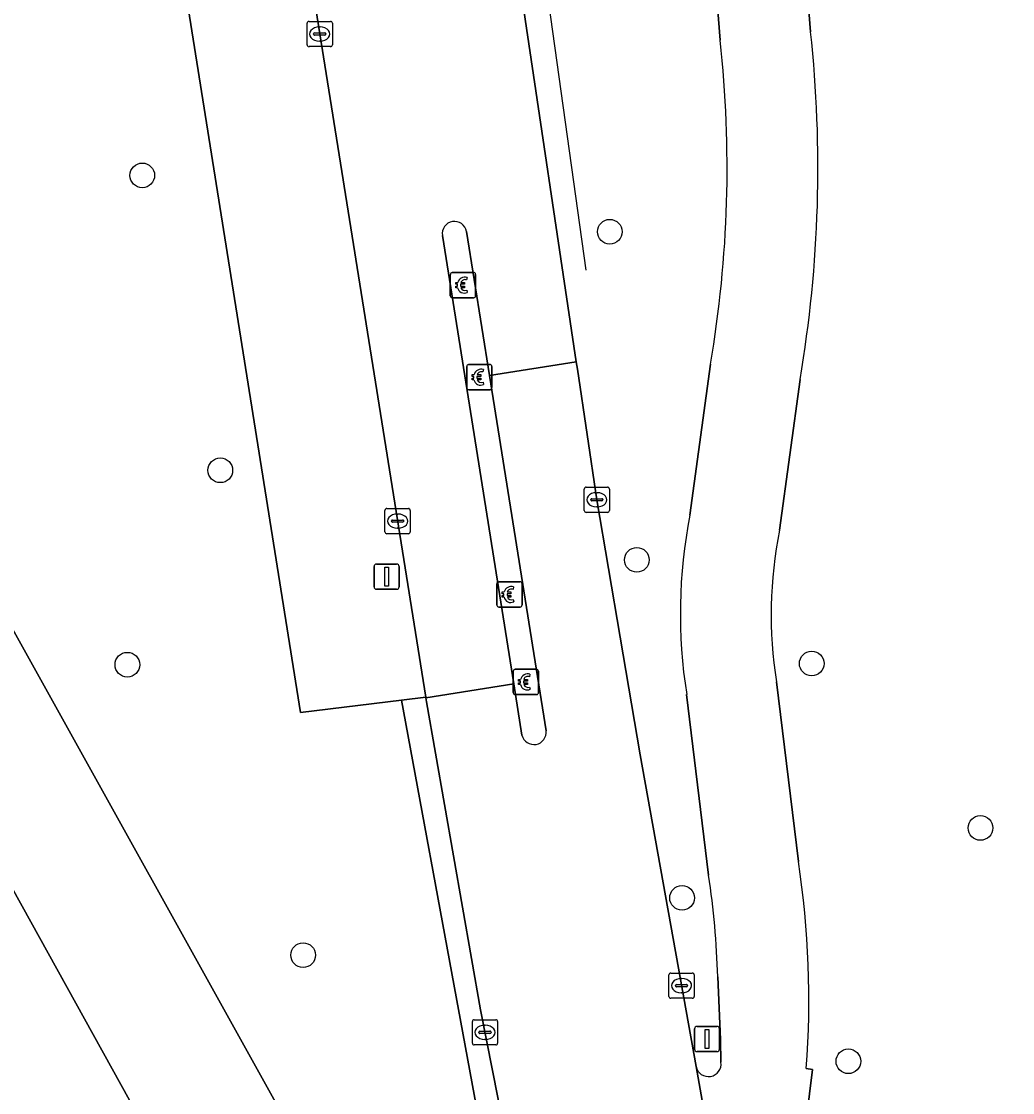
# Model space of a CAD drawing. Extents: x 156412 to 157779, y 382335 to 383768.
# Drawn here: x 157595.27 to 157634.56, y 382913.05 to 382955.51 of the extents above; entities that cross this region are included whole.
import ezdxf

# ---------------------------------------------------------------- set-up
doc = ezdxf.new("R2010")
doc.units = 0
for name, color, linetype in [('IMGEO_Berm_groen', 7, 'Continuous'), ('IMGEO_Betaalautomaat', 7, 'Continuous'), ('IMGEO_Boom', 7, 'Continuous'), ('IMGEO_Fietspad_gesloten', 7, 'Continuous'), ('IMGEO_Groenvoorziening', 7, 'Continuous'), ('IMGEO_Hek', 7, 'Continuous'), ('IMGEO_Kolk', 7, 'Continuous'), ('IMGEO_Lichtmast', 7, 'Continuous'), ('IMGEO_Parkeervlak_gesloten', 7, 'Continuous'), ('IMGEO_Rijbaan_lokaal_gesloten', 7, 'Continuous'), ('IMGEO_Verkeersbordpaal', 7, 'Continuous'), ('IMGEO_Verkeerseiland_open', 7, 'Continuous'), ('IMGEO_Voetpad_open', 7, 'Continuous')]:
    doc.layers.add(name, color=color, linetype=linetype)

msp = doc.modelspace()

# ---------------------------------------------------------------- linework, layer by layer
at = {"layer": 'IMGEO_Berm_groen'}
for points in [[(157622.967, 382954.757), (157621.73, 382970.42), (157621.64, 382972.148), (157614.024, 382971.586), (157612.998, 382971.51), (157615.057, 382956.849), (157617.265, 382942.02), (157617.31, 382941.719), (157618.08, 382936.546), (157619.005, 382931.103), (157619.798, 382926.432), (157622.013, 382914.085)], [(157621.772, 382935.939), (157622.585, 382941.921)], [(157622.512, 382921.674), (157621.641, 382928.83)], [(157623, 382914.256), (157622.978, 382915.162), (157622.872, 382917.634)]]:
    msp.add_lwpolyline(points, dxfattribs=at)
for centre, radius, start, end in [((157577.027, 382949.7), 46.217, 350.3096, 6.2812), ((157641.701, 382932.016), 20.311, 168.8638, 189.0248), ((157589.839, 382916.726), 33.046, 1.5737, 8.6106), ((157622.504, 382914.187), 0.501, 191.7217, 7.9364)]:
    msp.add_arc(centre, radius, start, end, dxfattribs=at)
at = {"layer": 'IMGEO_Betaalautomaat'}
for p, q in [((157612.272, 382944.63), (157612.272, 382945.471)), ((157612.272, 382945.471), (157612.272, 382944.63)), ((157612.347, 382945.554), (157613.188, 382945.554)), ((157613.188, 382945.554), (157612.347, 382945.554)), ((157612.934, 382945.359), (157612.917, 382945.259)), ((157613.271, 382945.48), (157613.271, 382944.639)), ((157613.271, 382944.639), (157613.271, 382945.48)), ((157612.555, 382945.018), (157612.555, 382945.086)), ((157612.676, 382945.086), (157612.676, 382945.018)), ((157613.197, 382944.555), (157612.356, 382944.555)), ((157612.356, 382944.555), (157613.197, 382944.555)), ((157612.921, 382944.853), (157612.943, 382944.766)), ((157612.997, 382941.906), (157613.838, 382941.906)), ((157613.838, 382941.906), (157612.997, 382941.906)), ((157612.922, 382940.982), (157612.922, 382941.823)), ((157612.922, 382941.823), (157612.922, 382940.982)), ((157613.584, 382941.711), (157613.567, 382941.611)), ((157613.921, 382941.832), (157613.921, 382940.991)), ((157613.921, 382940.991), (157613.921, 382941.832)), ((157613.205, 382941.37), (157613.205, 382941.438)), ((157613.326, 382941.438), (157613.326, 382941.37)), ((157613.571, 382941.205), (157613.593, 382941.118)), ((157613.847, 382940.907), (157613.006, 382940.907)), ((157613.006, 382940.907), (157613.847, 382940.907)), ((157614.115, 382932.368), (157614.115, 382933.209)), ((157614.115, 382933.209), (157614.115, 382932.368)), ((157614.19, 382933.292), (157615.031, 382933.292)), ((157615.031, 382933.292), (157614.19, 382933.292)), ((157614.777, 382933.097), (157614.76, 382932.997)), ((157615.114, 382933.218), (157615.114, 382932.377)), ((157615.114, 382932.377), (157615.114, 382933.218)), ((157614.398, 382932.756), (157614.398, 382932.824)), ((157614.519, 382932.824), (157614.519, 382932.756)), ((157614.764, 382932.591), (157614.786, 382932.504)), ((157615.04, 382932.293), (157614.199, 382932.293)), ((157614.199, 382932.293), (157615.04, 382932.293)), ((157614.767, 382928.903), (157614.767, 382929.744)), ((157614.767, 382929.744), (157614.767, 382928.903)), ((157614.842, 382929.827), (157615.683, 382929.827)), ((157615.683, 382929.827), (157614.842, 382929.827)), ((157615.429, 382929.632), (157615.412, 382929.532)), ((157615.766, 382929.753), (157615.766, 382928.912)), ((157615.766, 382928.912), (157615.766, 382929.753)), ((157615.05, 382929.291), (157615.05, 382929.359)), ((157615.171, 382929.359), (157615.171, 382929.291)), ((157615.692, 382928.828), (157614.851, 382928.828)), ((157614.851, 382928.828), (157615.692, 382928.828)), ((157615.416, 382929.126), (157615.438, 382929.039))]:
    msp.add_line(p, q, dxfattribs=at)
for points in [[(157612.555, 382945.086), (157612.486, 382945.086), (157612.486, 382945.155), (157612.565, 382945.155)], [(157612.56, 382944.949), (157612.486, 382944.949), (157612.486, 382945.018), (157612.555, 382945.018)], [(157612.687, 382945.155), (157612.834, 382945.155), (157612.834, 382945.086), (157612.676, 382945.086)], [(157612.676, 382945.018), (157612.834, 382945.018), (157612.834, 382944.949), (157612.69, 382944.949)], [(157613.205, 382941.438), (157613.136, 382941.438), (157613.136, 382941.507), (157613.215, 382941.507)], [(157613.337, 382941.507), (157613.484, 382941.507), (157613.484, 382941.438), (157613.326, 382941.438)], [(157613.21, 382941.301), (157613.136, 382941.301), (157613.136, 382941.37), (157613.205, 382941.37)], [(157613.326, 382941.37), (157613.484, 382941.37), (157613.484, 382941.301), (157613.34, 382941.301)], [(157614.398, 382932.824), (157614.329, 382932.824), (157614.329, 382932.893), (157614.408, 382932.893)], [(157614.403, 382932.687), (157614.329, 382932.687), (157614.329, 382932.756), (157614.398, 382932.756)], [(157614.53, 382932.893), (157614.677, 382932.893), (157614.677, 382932.824), (157614.519, 382932.824)], [(157614.519, 382932.756), (157614.677, 382932.756), (157614.677, 382932.687), (157614.533, 382932.687)], [(157615.05, 382929.359), (157614.981, 382929.359), (157614.981, 382929.428), (157615.06, 382929.428)], [(157615.055, 382929.222), (157614.981, 382929.222), (157614.981, 382929.291), (157615.05, 382929.291)], [(157615.182, 382929.428), (157615.329, 382929.428), (157615.329, 382929.359), (157615.171, 382929.359)], [(157615.171, 382929.291), (157615.329, 382929.291), (157615.329, 382929.222), (157615.185, 382929.222)]]:
    msp.add_lwpolyline(points, dxfattribs=at)
for centre, radius, start, end in [((157612.35, 382945.477), 0.0779, 92.4484, 184.2845), ((157612.35, 382945.477), 0.0779, 92.4484, 184.2845), ((157612.848, 382945.079), 0.293, 73.014, 165.0139), ((157613.194, 382945.477), 0.0779, 2.4484, 94.2845), ((157613.194, 382945.477), 0.0779, 2.4484, 94.2845), ((157612.821, 382945.004), 0.267, 191.8096, 297.0389), ((157612.854, 382945.092), 0.179, 69.3236, 159.5683), ((157612.854, 382945.019), 0.179, 202.7625, 291.8693), ((157612.35, 382944.633), 0.0779, 182.4484, 274.2845), ((157612.35, 382944.633), 0.0779, 182.4484, 274.2845), ((157613.194, 382944.633), 0.0779, 272.4484, 4.2845), ((157613.194, 382944.633), 0.0779, 272.4484, 4.2845), ((157613, 382941.829), 0.0779, 92.4484, 184.2845), ((157613, 382941.829), 0.0779, 92.4484, 184.2845), ((157613.844, 382941.829), 0.0779, 2.4484, 94.2845), ((157613.844, 382941.829), 0.0779, 2.4484, 94.2845), ((157613.498, 382941.431), 0.293, 73.014, 165.0139), ((157613.504, 382941.444), 0.179, 69.3236, 159.5683), ((157613.471, 382941.356), 0.267, 191.8096, 297.0389), ((157613.504, 382941.371), 0.179, 202.7625, 291.8693), ((157613, 382940.985), 0.0779, 182.4484, 274.2845), ((157613, 382940.985), 0.0779, 182.4484, 274.2845), ((157613.844, 382940.985), 0.0779, 272.4484, 4.2845), ((157613.844, 382940.985), 0.0779, 272.4484, 4.2845), ((157614.193, 382933.215), 0.0779, 92.4484, 184.2845), ((157614.193, 382933.215), 0.0779, 92.4484, 184.2845), ((157614.691, 382932.817), 0.293, 73.014, 165.0139), ((157614.697, 382932.83), 0.179, 69.3236, 159.5683), ((157615.037, 382933.215), 0.0779, 2.4484, 94.2845), ((157615.037, 382933.215), 0.0779, 2.4484, 94.2845), ((157614.664, 382932.742), 0.267, 191.8096, 297.0389), ((157614.697, 382932.757), 0.179, 202.7625, 291.8693), ((157614.193, 382932.371), 0.0779, 182.4484, 274.2845), ((157614.193, 382932.371), 0.0779, 182.4484, 274.2845), ((157615.037, 382932.371), 0.0779, 272.4484, 4.2845), ((157615.037, 382932.371), 0.0779, 272.4484, 4.2845), ((157614.845, 382929.75), 0.0779, 92.4484, 184.2845), ((157614.845, 382929.75), 0.0779, 92.4484, 184.2845), ((157615.343, 382929.352), 0.293, 73.014, 165.0139), ((157615.689, 382929.75), 0.0779, 2.4484, 94.2845), ((157615.689, 382929.75), 0.0779, 2.4484, 94.2845), ((157615.316, 382929.277), 0.267, 191.8096, 297.0389), ((157615.349, 382929.365), 0.179, 69.3236, 159.5683), ((157615.349, 382929.292), 0.179, 202.7625, 291.8693), ((157614.845, 382928.906), 0.0779, 182.4484, 274.2845), ((157614.845, 382928.906), 0.0779, 182.4484, 274.2845), ((157615.689, 382928.906), 0.0779, 272.4484, 4.2845), ((157615.689, 382928.906), 0.0779, 272.4484, 4.2845)]:
    msp.add_arc(centre, radius, start, end, dxfattribs=at)
at = {"layer": 'IMGEO_Boom'}
for centre in [(157600.06, 382949.403), (157618.593, 382947.17), (157603.154, 382937.714), (157619.666, 382934.164), (157599.469, 382930.011), (157626.599, 382930.057), (157633.288, 382923.54), (157621.459, 382920.768), (157606.436, 382918.5), (157628.052, 382914.293)]:
    msp.add_circle(centre, 0.489, dxfattribs=at)
at = {"layer": 'IMGEO_Fietspad_gesloten'}
for points in [[(157626.552, 382955.095), (157625.323, 382970.656), (157623.817, 382999.451), (157623.62, 383003.898), (157623.565, 383005.118), (157623.244, 383012.358), (157619.659, 383010.802), (157620.172, 383000.958), (157620.514, 382993.687), (157620.657, 382990.945), (157621.64, 382972.148), (157621.73, 382970.42), (157622.967, 382954.757)], [(157622.585, 382941.921), (157621.772, 382935.939)], [(157625.324, 382935.344), (157626.134, 382941.315)], [(157626.071, 382922.214), (157625.206, 382929.333)], [(157621.641, 382928.83), (157622.512, 382921.674)], [(157622.872, 382917.634), (157622.978, 382915.162), (157623, 382914.256)], [(157622.013, 382914.085), (157627.639, 382882.304), (157628.997, 382882.548), (157629.584, 382882.653), (157627.039, 382896.533)], [(157626.261, 382910.972), (157626.628, 382913.969), (157626.383, 382914.007)]]:
    msp.add_lwpolyline(points, dxfattribs=at)
for centre, radius, start, end in [((157577.031, 382949.701), 49.814, 350.3086, 6.2165), ((157577.027, 382949.7), 46.217, 350.3096, 6.2812), ((157641.701, 382932.016), 20.311, 168.8638, 189.0248), ((157641.734, 382932.015), 16.744, 168.5328, 189.218), ((157589.893, 382916.729), 36.591, 355.7335, 8.6208), ((157589.839, 382916.726), 33.046, 1.5737, 8.6106), ((157622.504, 382914.187), 0.501, 191.7217, 7.9364)]:
    msp.add_arc(centre, radius, start, end, dxfattribs=at)
at = {"layer": 'IMGEO_Groenvoorziening'}
for points in [[(157623.817, 382999.451), (157625.323, 382970.656), (157626.552, 382955.095)], [(157568.245, 382859.372), (157618.384, 382886.317), (157614.85, 382904.08), (157610.333, 382928.61), (157606.332, 382928.112), (157601.062, 382961.197), (157600.66, 382962.615), (157599.881, 382964.09), (157597.912, 382966.404), (157597.092, 382967.123), (157596.338, 382967.643), (157595.504, 382968.091), (157594.031, 382968.609)], [(157594.031, 382968.609), (157595.504, 382968.091), (157596.338, 382967.643), (157597.092, 382967.123), (157597.912, 382966.404), (157599.881, 382964.09), (157600.66, 382962.615), (157601.062, 382961.197), (157606.332, 382928.112), (157610.333, 382928.61), (157611.296, 382928.73), (157606.115, 382961.14)], [(157582.905, 382953.019), (157610.812, 382902.831), (157606.407, 382900.363), (157607.147, 382899.05), (157611.59, 382891.297), (157608.543, 382889.583), (157604.136, 382897.408), (157595.378, 382892.532), (157599.778, 382884.695), (157582.316, 382874.986)], [(157626.134, 382941.315), (157625.324, 382935.344)], [(157625.206, 382929.333), (157626.071, 382922.214)], [(157626.383, 382914.007), (157626.628, 382913.969), (157626.261, 382910.972)]]:
    msp.add_lwpolyline(points, dxfattribs=at)
for centre, radius, start, end in [((157577.031, 382949.701), 49.814, 350.3086, 6.2165), ((157641.734, 382932.015), 16.744, 168.5328, 189.218), ((157589.893, 382916.729), 36.591, 355.7335, 8.6208)]:
    msp.add_arc(centre, radius, start, end, dxfattribs=at)
at = {"layer": 'IMGEO_Hek'}
for points in [[(157614.024, 382971.586), (157617.65, 382945.648)], [(157610.333, 382928.61), (157614.85, 382904.08), (157618.384, 382886.317)]]:
    msp.add_lwpolyline(points, dxfattribs=at)
at = {"layer": 'IMGEO_Kolk'}
for p, q in [((157606.67, 382955.505), (157607.522, 382955.505)), ((157606.595, 382954.579), (157606.595, 382955.431)), ((157606.897, 382955.048), (157607.295, 382955.048)), ((157607.083, 382955.285), (157607.108, 382955.285)), ((157607.596, 382955.431), (157607.596, 382954.579)), ((157606.854, 382954.999), (157606.854, 382955.011)), ((157607.292, 382954.962), (157606.894, 382954.962)), ((157607.106, 382954.725), (157607.081, 382954.725)), ((157607.338, 382955.011), (157607.338, 382954.999)), ((157607.522, 382954.505), (157606.67, 382954.505)), ((157617.579, 382936.12), (157617.579, 382936.972)), ((157617.654, 382937.046), (157618.506, 382937.046)), ((157618.067, 382936.826), (157618.092, 382936.826)), ((157618.58, 382936.972), (157618.58, 382936.12)), ((157617.838, 382936.54), (157617.838, 382936.552)), ((157618.276, 382936.503), (157617.878, 382936.503)), ((157617.881, 382936.589), (157618.279, 382936.589)), ((157618.322, 382936.552), (157618.322, 382936.54)), ((157609.681, 382935.275), (157609.681, 382936.127)), ((157609.756, 382936.201), (157610.608, 382936.201)), ((157610.169, 382935.981), (157610.194, 382935.981)), ((157610.682, 382936.127), (157610.682, 382935.275)), ((157618.506, 382936.046), (157617.654, 382936.046)), ((157618.09, 382936.266), (157618.065, 382936.266)), ((157609.94, 382935.695), (157609.94, 382935.707)), ((157610.378, 382935.658), (157609.98, 382935.658)), ((157609.983, 382935.744), (157610.381, 382935.744)), ((157610.424, 382935.707), (157610.424, 382935.695)), ((157610.608, 382935.201), (157609.756, 382935.201)), ((157610.192, 382935.421), (157610.167, 382935.421)), ((157620.937, 382916.864), (157620.937, 382917.716)), ((157621.012, 382917.79), (157621.864, 382917.79)), ((157621.938, 382917.716), (157621.938, 382916.864)), ((157621.196, 382917.284), (157621.196, 382917.296)), ((157621.239, 382917.333), (157621.637, 382917.333)), ((157621.425, 382917.57), (157621.45, 382917.57)), ((157621.68, 382917.296), (157621.68, 382917.284)), ((157621.634, 382917.247), (157621.236, 382917.247)), ((157621.448, 382917.01), (157621.423, 382917.01)), ((157621.864, 382916.79), (157621.012, 382916.79)), ((157613.145, 382915.015), (157613.145, 382915.867)), ((157613.22, 382915.941), (157614.072, 382915.941)), ((157613.633, 382915.721), (157613.658, 382915.721)), ((157614.146, 382915.867), (157614.146, 382915.015)), ((157613.404, 382915.435), (157613.404, 382915.447)), ((157613.842, 382915.398), (157613.444, 382915.398)), ((157613.447, 382915.484), (157613.845, 382915.484)), ((157613.656, 382915.161), (157613.631, 382915.161)), ((157613.888, 382915.447), (157613.888, 382915.435)), ((157614.072, 382914.941), (157613.22, 382914.941))]:
    msp.add_line(p, q, dxfattribs=at)
for points in [[(157606.67, 382955.505), (157607.522, 382955.505)], [(157606.595, 382954.579), (157606.595, 382955.431)], [(157607.596, 382955.431), (157607.596, 382954.579)], [(157607.522, 382954.505), (157606.67, 382954.505)], [(157617.579, 382936.12), (157617.579, 382936.972)], [(157617.654, 382937.046), (157618.506, 382937.046)], [(157618.58, 382936.972), (157618.58, 382936.12)], [(157609.681, 382935.275), (157609.681, 382936.127)], [(157609.756, 382936.201), (157610.608, 382936.201)], [(157610.682, 382936.127), (157610.682, 382935.275)], [(157618.506, 382936.046), (157617.654, 382936.046)], [(157610.608, 382935.201), (157609.756, 382935.201)], [(157620.937, 382916.864), (157620.937, 382917.716)], [(157621.012, 382917.79), (157621.864, 382917.79)], [(157621.938, 382917.716), (157621.938, 382916.864)], [(157621.864, 382916.79), (157621.012, 382916.79)], [(157613.145, 382915.015), (157613.145, 382915.867)], [(157613.22, 382915.941), (157614.072, 382915.941)], [(157614.146, 382915.867), (157614.146, 382915.015)], [(157614.072, 382914.941), (157613.22, 382914.941)]]:
    msp.add_lwpolyline(points, dxfattribs=at)
for centre, radius, start, end in [((157606.672, 382955.429), 0.0765, 91.552, 178.448), ((157606.672, 382955.429), 0.0765, 91.552, 178.448), ((157607.52, 382955.429), 0.0765, 1.552, 88.448), ((157607.52, 382955.429), 0.0765, 1.552, 88.448), ((157606.894, 382955.008), 0.0403, 85.8775, 175.7526), ((157607.299, 382955.01), 0.0386, 1.7309, 96.639), ((157606.891, 382954.998), 0.0366, 178.938, 274.7102), ((157607.295, 382955.005), 0.043, 264.8664, 352.4533), ((157606.672, 382954.581), 0.0765, 181.552, 268.448), ((157606.672, 382954.581), 0.0765, 181.552, 268.448), ((157607.52, 382954.581), 0.0765, 271.552, 358.448), ((157607.52, 382954.581), 0.0765, 271.552, 358.448), ((157617.656, 382936.97), 0.0765, 91.552, 178.448), ((157617.656, 382936.97), 0.0765, 91.552, 178.448), ((157618.504, 382936.97), 0.0765, 1.552, 88.448), ((157618.504, 382936.97), 0.0765, 1.552, 88.448), ((157617.878, 382936.549), 0.0403, 85.8775, 175.7526), ((157617.875, 382936.539), 0.0366, 178.938, 274.7102), ((157618.279, 382936.546), 0.043, 264.8664, 352.4533), ((157618.283, 382936.551), 0.0386, 1.7309, 96.639), ((157609.758, 382936.125), 0.0765, 91.552, 178.448), ((157609.758, 382936.125), 0.0765, 91.552, 178.448), ((157610.606, 382936.125), 0.0765, 1.552, 88.448), ((157610.606, 382936.125), 0.0765, 1.552, 88.448), ((157617.656, 382936.122), 0.0765, 181.552, 268.448), ((157617.656, 382936.122), 0.0765, 181.552, 268.448), ((157618.504, 382936.122), 0.0765, 271.552, 358.448), ((157618.504, 382936.122), 0.0765, 271.552, 358.448), ((157609.98, 382935.704), 0.0403, 85.8775, 175.7526), ((157609.977, 382935.694), 0.0366, 178.938, 274.7102), ((157610.381, 382935.701), 0.043, 264.8664, 352.4533), ((157610.385, 382935.706), 0.0386, 1.7309, 96.639), ((157609.758, 382935.277), 0.0765, 181.552, 268.448), ((157609.758, 382935.277), 0.0765, 181.552, 268.448), ((157610.606, 382935.277), 0.0765, 271.552, 358.448), ((157610.606, 382935.277), 0.0765, 271.552, 358.448), ((157621.014, 382917.714), 0.0765, 91.552, 178.448), ((157621.014, 382917.714), 0.0765, 91.552, 178.448), ((157621.862, 382917.714), 0.0765, 1.552, 88.448), ((157621.862, 382917.714), 0.0765, 1.552, 88.448), ((157621.236, 382917.293), 0.0403, 85.8775, 175.7526), ((157621.233, 382917.283), 0.0366, 178.938, 274.7102), ((157621.637, 382917.29), 0.043, 264.8664, 352.4533), ((157621.641, 382917.295), 0.0386, 1.7309, 96.639), ((157621.014, 382916.866), 0.0765, 181.552, 268.448), ((157621.014, 382916.866), 0.0765, 181.552, 268.448), ((157621.862, 382916.866), 0.0765, 271.552, 358.448), ((157621.862, 382916.866), 0.0765, 271.552, 358.448), ((157613.222, 382915.865), 0.0765, 91.552, 178.448), ((157613.222, 382915.865), 0.0765, 91.552, 178.448), ((157614.07, 382915.865), 0.0765, 1.552, 88.448), ((157614.07, 382915.865), 0.0765, 1.552, 88.448), ((157613.444, 382915.444), 0.0403, 85.8775, 175.7526), ((157613.441, 382915.434), 0.0366, 178.938, 274.7102), ((157613.845, 382915.441), 0.043, 264.8664, 352.4533), ((157613.849, 382915.446), 0.0386, 1.7309, 96.639), ((157613.222, 382915.017), 0.0765, 181.552, 268.448), ((157613.222, 382915.017), 0.0765, 181.552, 268.448), ((157614.07, 382915.017), 0.0765, 271.552, 358.448), ((157614.07, 382915.017), 0.0765, 271.552, 358.448)]:
    msp.add_arc(centre, radius, start, end, dxfattribs=at)
for centre, major_axis, ratio, start_param, end_param in [((157607.082, 382955.005), (-0.387, 0.002), 0.722429, 4.712389, 7.853982), ((157607.107, 382955.005), (-0.39, 0.002), 0.717154, 1.570796, 4.712389), ((157618.066, 382936.546), (-0.387, 0.002), 0.722429, 4.712389, 7.853982), ((157618.091, 382936.546), (-0.39, 0.002), 0.717154, 1.570796, 4.712389), ((157610.168, 382935.701), (-0.387, 0.002), 0.722429, 4.712389, 7.853982), ((157610.193, 382935.701), (-0.39, 0.002), 0.717154, 1.570796, 4.712389), ((157621.424, 382917.29), (-0.387, 0.002), 0.722429, 4.712389, 7.853982), ((157621.449, 382917.29), (-0.39, 0.002), 0.717154, 1.570796, 4.712389), ((157613.632, 382915.441), (-0.387, 0.002), 0.722429, 4.712389, 7.853982), ((157613.657, 382915.441), (-0.39, 0.002), 0.717154, 1.570796, 4.712389)]:
    msp.add_ellipse(centre, major_axis=major_axis, ratio=ratio, start_param=start_param, end_param=end_param, dxfattribs=at)
at = {"layer": 'IMGEO_Lichtmast'}
for p, q in [((157609.251, 382933.098), (157609.251, 382933.898)), ((157609.251, 382933.898), (157609.251, 382933.098)), ((157609.351, 382933.998), (157610.141, 382933.998)), ((157610.141, 382933.998), (157609.351, 382933.998)), ((157610.241, 382933.898), (157610.241, 382933.098)), ((157610.241, 382933.098), (157610.241, 382933.898)), ((157610.141, 382932.998), (157609.351, 382932.998)), ((157609.351, 382932.998), (157610.141, 382932.998))]:
    msp.add_line(p, q, dxfattribs=at)
msp.add_lwpolyline([(157609.671, 382933.873), (157609.821, 382933.873), (157609.821, 382933.123), (157609.671, 382933.123), (157609.671, 382933.873)], dxfattribs=at)
for centre, start, end in [((157609.351, 382933.898), 90, 180), ((157609.351, 382933.898), 90, 180), ((157610.141, 382933.898), 0, 90), ((157610.141, 382933.898), 360, 90), ((157609.351, 382933.098), 180, 270), ((157609.351, 382933.098), 180, 270), ((157610.141, 382933.098), 270, 0), ((157610.141, 382933.098), 270, 0)]:
    msp.add_arc(centre, 0.1, start, end, dxfattribs=at)
at = {"layer": 'IMGEO_Parkeervlak_gesloten'}
msp.add_lwpolyline([(157582.905, 382953.019), (157579.004, 382950.828), (157578.494, 382950.524), (157581.244, 382945.658), (157587.331, 382934.82), (157606.407, 382900.363), (157610.812, 382902.831)], close=True, dxfattribs=at)
at = {"layer": 'IMGEO_Rijbaan_lokaal_gesloten'}
for points in [[(157612.912, 382947.179), (157613.822, 382941.471), (157617.265, 382942.02), (157615.057, 382956.849), (157612.998, 382971.51), (157612.926, 382972.023), (157611.861, 382980.228)], [(157606.115, 382961.14), (157611.296, 382928.73), (157611.302, 382928.695), (157614.788, 382929.252), (157611.957, 382947.017)], [(157628.242, 382879.01), (157628.014, 382880.348), (157627.639, 382882.304), (157622.013, 382914.085), (157619.798, 382926.432), (157619.005, 382931.103), (157618.08, 382936.546), (157617.31, 382941.719), (157617.265, 382942.02), (157613.822, 382941.471), (157616.065, 382927.391)], [(157465.195, 382905.512), (157500.551, 382842.065), (157501.516, 382840.284), (157548.198, 382866.27), (157549.242, 382866.851), (157574.322, 382880.811), (157577.95, 382882.831), (157595.378, 382892.532), (157604.136, 382897.408), (157607.147, 382899.05), (157606.407, 382900.363), (157587.331, 382934.82)], [(157615.112, 382927.218), (157614.788, 382929.252), (157611.302, 382928.695), (157611.326, 382928.545), (157613.47, 382916.334), (157620.027, 382883.195), (157620.461, 382880.952), (157621.8, 382881.137), (157622.451, 382877.451), (157645.473, 382750), (157646.168, 382746.159), (157650.268, 382723.49)]]:
    msp.add_lwpolyline(points, dxfattribs=at)
for centre, radius, start, end in [((157612.435, 382947.095), 0.484, 10.0473, 189.208), ((157615.584, 382927.329), 0.485, 193.2408, 7.3372)]:
    msp.add_arc(centre, radius, start, end, dxfattribs=at)
at = {"layer": 'IMGEO_Verkeersbordpaal'}
for p, q in [((157621.953, 382914.776), (157621.953, 382915.576)), ((157621.953, 382915.576), (157621.953, 382914.776)), ((157622.053, 382915.676), (157622.843, 382915.676)), ((157622.843, 382915.676), (157622.053, 382915.676)), ((157622.943, 382915.576), (157622.943, 382914.776)), ((157622.943, 382914.776), (157622.943, 382915.576)), ((157622.843, 382914.676), (157622.053, 382914.676)), ((157622.053, 382914.676), (157622.843, 382914.676))]:
    msp.add_line(p, q, dxfattribs=at)
msp.add_lwpolyline([(157622.373, 382915.551), (157622.523, 382915.551), (157622.523, 382914.801), (157622.373, 382914.801), (157622.373, 382915.551)], dxfattribs=at)
for centre, start, end in [((157622.053, 382915.576), 90, 180), ((157622.053, 382915.576), 90, 180), ((157622.843, 382915.576), 0, 90), ((157622.843, 382915.576), 360, 90), ((157622.053, 382914.776), 180, 270), ((157622.053, 382914.776), 180, 270), ((157622.843, 382914.776), 270, 0), ((157622.843, 382914.776), 270, 0)]:
    msp.add_arc(centre, 0.1, start, end, dxfattribs=at)
at = {"layer": 'IMGEO_Verkeerseiland_open'}
for points in [[(157611.957, 382947.017), (157614.788, 382929.252), (157615.112, 382927.218)], [(157613.822, 382941.471), (157612.912, 382947.179)], [(157616.065, 382927.391), (157613.822, 382941.471)]]:
    msp.add_lwpolyline(points, dxfattribs=at)
for centre, radius, start, end in [((157612.435, 382947.095), 0.484, 10.0473, 189.208), ((157615.584, 382927.329), 0.485, 193.2408, 7.3372)]:
    msp.add_arc(centre, radius, start, end, dxfattribs=at)
at = {"layer": 'IMGEO_Voetpad_open'}
msp.add_lwpolyline([(157620.027, 382883.195), (157613.47, 382916.334), (157611.326, 382928.545), (157611.302, 382928.695), (157611.296, 382928.73), (157610.333, 382928.61), (157614.85, 382904.08), (157618.384, 382886.317)], dxfattribs=at)

doc.saveas('drawing.dxf')
